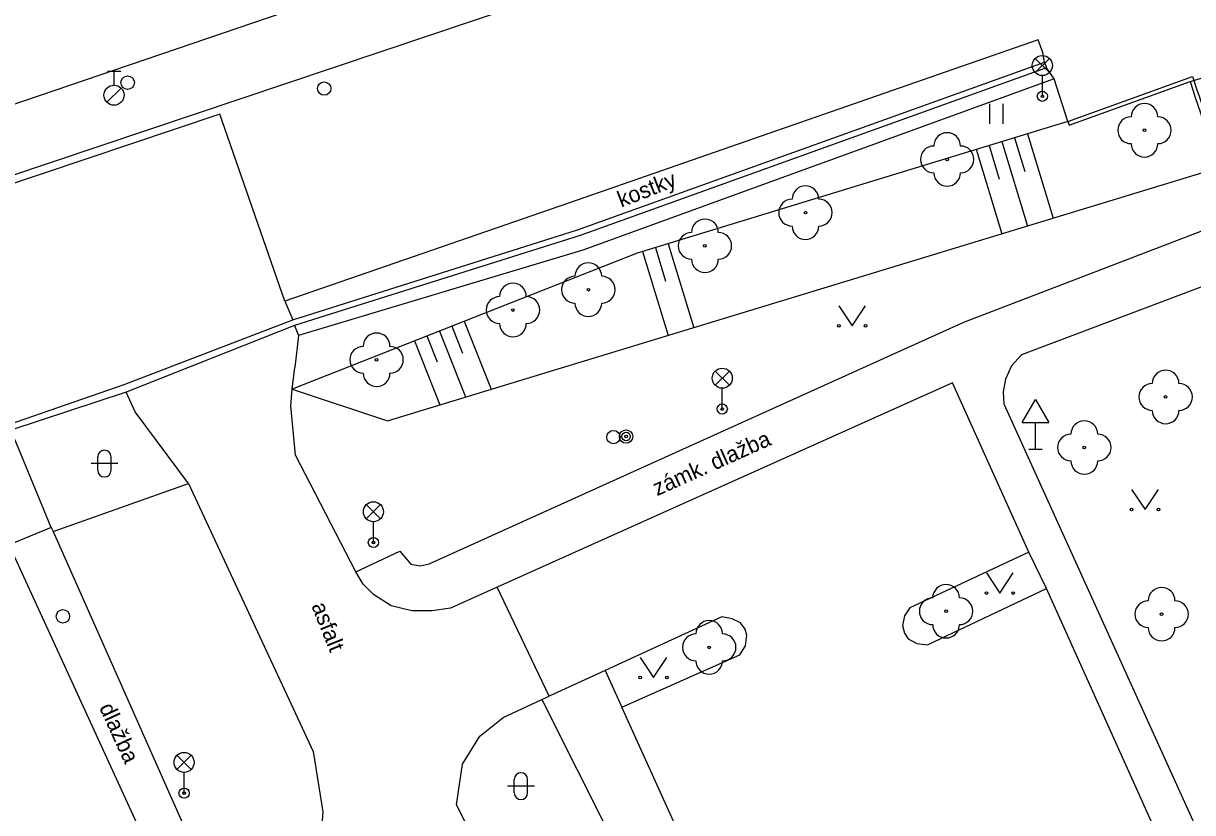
# Model space of a CAD drawing. Extents: x -493753 to -49290, y -1127285 to -112654.
# Drawn here: x -493196.99 to -493153.26, y -1126685.41 to -1126655.91 of the extents above; entities that cross this region are included whole.
import ezdxf

# ---------------------------------------------------------------- set-up
doc = ezdxf.new("R2010")
doc.units = 0
for name, color, linetype in [('Vrstva 10', 7, 'Continuous'), ('Vrstva 11', 7, 'Continuous'), ('Vrstva 14', 7, 'Continuous'), ('Vrstva 15', 7, 'Continuous'), ('Vrstva 22', 7, 'Continuous'), ('Vrstva 23', 7, 'Continuous'), ('Vrstva 25', 7, 'Continuous'), ('Vrstva 28', 7, 'Continuous'), ('Vrstva 33', 7, 'Continuous'), ('Vrstva 34', 7, 'Continuous'), ('Vrstva 36', 7, 'Continuous'), ('Vrstva 40', 7, 'Continuous'), ('Vrstva 7', 7, 'Continuous'), ('Vrstva 8', 7, 'Continuous'), ('Vrstva 9', 7, 'Continuous')]:
    doc.layers.add(name, color=color, linetype=linetype)

msp = doc.modelspace()

# ---------------------------------------------------------------- linework, layer by layer
at = {"layer": 'Vrstva 10'}
for p, q in [((-493157.88, -1126659.71), (-493153.35, -1126658.08)), ((-493181.81, -1126676.11), (-493161.82, -1126667.07)), ((-493162.24, -1126669.34), (-493179.27, -1126676.98)), ((-493184.56, -1126676.41), (-493182.91, -1126675.63)), ((-493182.91, -1126675.63), (-493182.5, -1126676.12)), ((-493159.38, -1126675.67), (-493163.84, -1126677.75)), ((-493182.5, -1126676.12), (-493182.15, -1126676.18)), ((-493182.15, -1126676.18), (-493181.81, -1126676.11)), ((-493163.18, -1126679.14), (-493158.72, -1126677.03)), ((-493164.04, -1126678.05), (-493164.11, -1126678.41)), ((-493163.84, -1126677.75), (-493164.04, -1126678.05)), ((-493170.87, -1126678.09), (-493175.23, -1126680.1)), ((-493170.48, -1126678.16), (-493170.87, -1126678.09)), ((-493170.17, -1126678.31), (-493170.48, -1126678.16)), ((-493170, -1126678.55), (-493170.17, -1126678.31)), ((-493164.11, -1126678.41), (-493164.04, -1126678.7)), ((-493169.93, -1126678.77), (-493170, -1126678.55)), ((-493169.98, -1126679.17), (-493169.93, -1126678.77)), ((-493164.04, -1126678.7), (-493163.9, -1126678.91)), ((-493163.9, -1126678.91), (-493163.58, -1126679.09)), ((-493170.2, -1126679.51), (-493169.98, -1126679.17)), ((-493163.58, -1126679.09), (-493163.18, -1126679.14)), ((-493174.61, -1126681.47), (-493170.2, -1126679.51))]:
    msp.add_line(p, q, dxfattribs=at)
for points in [[(-493112.94, -1126633.09), (-493140.21, -1126642.65), (-493146.57, -1126644.64), (-493150.94, -1126645.89), (-493157.69, -1126648.21), (-493160.43, -1126649.13), (-493160.67, -1126649.21), (-493174.89, -1126654.03), (-493197.62, -1126661.66)], [(-493161.18, -1126646.58), (-493172.94, -1126650.61), (-493198.72, -1126659.4)], [(-493158.72, -1126657.56), (-493176.16, -1126663.84), (-493186.85, -1126667.2), (-493193.15, -1126669.69)], [(-493157.93, -1126659.57), (-493158.44, -1126657.98), (-493158.72, -1126657.56)], [(-493153.35, -1126658.08), (-493153.25, -1126658.39), (-493153.16, -1126658.67), (-493153.06, -1126658.96), (-493152.97, -1126659.25), (-493152.88, -1126659.53), (-493152.79, -1126659.82), (-493152.69, -1126660.1), (-493152.6, -1126660.39), (-493152.51, -1126660.67), (-493152.42, -1126660.96), (-493152.3, -1126661.31)], [(-493157.93, -1126659.57), (-493157.88, -1126659.71)], [(-493161.82, -1126667.07), (-493152, -1126663.31), (-493152.3, -1126661.31)], [(-493147.17, -1126668.61), (-493148.78, -1126665.07), (-493149.85, -1126664.59), (-493159.66, -1126668.3), (-493160.04, -1126668.71), (-493160.26, -1126669.2), (-493160.35, -1126669.68), (-493160.32, -1126670.13), (-493151.92, -1126688.64), (-493151.32, -1126688.27)], [(-493186.85, -1126667.2), (-493186.7, -1126667.57), (-493186.84, -1126668.77)], [(-493186.81, -1126672.04), (-493186.99, -1126670.2), (-493186.94, -1126669.58), (-493186.84, -1126668.77)], [(-493159.38, -1126675.67), (-493162.24, -1126669.34)], [(-493193.15, -1126669.69), (-493197.46, -1126671.11), (-493204.71, -1126673.62), (-493211.55, -1126675.9), (-493220.15, -1126678.76)], [(-493190.81, -1126673.1), (-493192.81, -1126670.43), (-493193.15, -1126669.69)], [(-493195.95, -1126674.75), (-493197.23, -1126671.63), (-493197.46, -1126671.11)], [(-493184.56, -1126676.41), (-493186.81, -1126672.04)], [(-493195.95, -1126674.75), (-493195.88, -1126674.9), (-493187.78, -1126693.13)], [(-493192.75, -1126685.8), (-493197.52, -1126675.4)], [(-493158.72, -1126677.03), (-493159.38, -1126675.67)], [(-493179.27, -1126676.98), (-493181.02, -1126677.77), (-493181.7, -1126677.87), (-493182.46, -1126677.86), (-493183.24, -1126677.68), (-493183.89, -1126677.26), (-493184.28, -1126676.87), (-493184.56, -1126676.41)], [(-493154.64, -1126686.12), (-493158.72, -1126677.03)], [(-493175.23, -1126680.1), (-493177.33, -1126681.06)], [(-493178.16, -1126690.28), (-493180.79, -1126685.12), (-493180.57, -1126683.6), (-493179.92, -1126682.55), (-493179.04, -1126681.85), (-493177.6, -1126681.18), (-493177.33, -1126681.06)], [(-493167.39, -1126697.4), (-493169.2, -1126693.41), (-493169.36, -1126693.05), (-493169.53, -1126692.68), (-493169.69, -1126692.32), (-493169.86, -1126691.95), (-493174.61, -1126681.47)]]:
    msp.add_lwpolyline(points, dxfattribs=at)
at = {"layer": 'Vrstva 11'}
for p, q in [((-493158.8, -1126657.36), (-493158.72, -1126657.56)), ((-493187.21, -1126666.29), (-493189.64, -1126659.3)), ((-493187.21, -1126666.29), (-493186.91, -1126666.99)), ((-493195.95, -1126674.75), (-493197.52, -1126675.4))]:
    msp.add_line(p, q, dxfattribs=at)
for points in [[(-493158.8, -1126657.36), (-493158.86, -1126656.99), (-493159.04, -1126656.52), (-493176.6, -1126662.63), (-493187.21, -1126666.29)], [(-493242.2, -1126685.91), (-493220.22, -1126678.5), (-493211.64, -1126675.66), (-493204.82, -1126673.35), (-493197.53, -1126670.9), (-493193.22, -1126669.41), (-493186.91, -1126666.99), (-493176.26, -1126663.62), (-493158.8, -1126657.36)], [(-493153.35, -1126658.08), (-493153.21, -1126658.04), (-493150.67, -1126657.23), (-493150.53, -1126657.19)], [(-493189.64, -1126659.3), (-493209.67, -1126666.01), (-493225.48, -1126671.35), (-493259.89, -1126682.92), (-493292.6, -1126693.86), (-493334.36, -1126707.98), (-493386.3, -1126725.37), (-493427.21, -1126739.01), (-493434.14, -1126741.64), (-493465.58, -1126752.22), (-493499.11, -1126763.41), (-493496.32, -1126771.61)]]:
    msp.add_lwpolyline(points, dxfattribs=at)
at = {"layer": 'Vrstva 14'}
for points in [[(-493158.44, -1126657.98), (-493176.07, -1126664.38), (-493186.7, -1126667.57)], [(-493157.93, -1126659.57), (-493174.04, -1126664.49), (-493186.94, -1126669.58)], [(-493186.94, -1126669.58), (-493183.37, -1126670.76), (-493152.3, -1126661.31)]]:
    msp.add_lwpolyline(points, dxfattribs=at)
at = {"layer": 'Vrstva 15'}
for p, q in [((-493159.44, -1126660.03), (-493158.47, -1126663.19)), ((-493160.87, -1126660.47), (-493160.49, -1126661.73)), ((-493160.4, -1126660.32), (-493159.43, -1126663.48)), ((-493159.92, -1126660.18), (-493159.53, -1126661.44)), ((-493161.35, -1126660.61), (-493160.39, -1126663.77)), ((-493173.83, -1126664.43), (-493172.87, -1126667.57)), ((-493173.35, -1126664.28), (-493172.97, -1126665.54)), ((-493172.88, -1126664.14), (-493171.92, -1126667.28)), ((-493180.5, -1126667.04), (-493179.5, -1126669.58)), ((-493181.9, -1126667.59), (-493181.51, -1126668.56)), ((-493181.43, -1126667.41), (-493180.46, -1126669.87)), ((-493180.97, -1126667.22), (-493180.57, -1126668.23)), ((-493182.36, -1126667.77), (-493181.42, -1126670.17))]:
    msp.add_line(p, q, dxfattribs=at)
at = {"layer": 'Vrstva 22'}
for centre in [(-493155.06, -1126659.9), (-493162.44, -1126660.99), (-493167.74, -1126662.98), (-493171.5, -1126664.22), (-493175.86, -1126665.86), (-493178.68, -1126666.62), (-493183.78, -1126668.48), (-493154.27, -1126669.87), (-493157.31, -1126671.76), (-493162.48, -1126677.88), (-493154.42, -1126677.99), (-493171.34, -1126679.23)]:
    msp.add_circle(centre, 0.05, dxfattribs=at)
for centre, start, end in [((-493155.06, -1126659.4), 360, 180), ((-493155.56, -1126659.9), 90, 270), ((-493154.56, -1126659.9), 270, 90), ((-493162.44, -1126660.49), 360, 180), ((-493162.94, -1126660.99), 90, 270), ((-493161.94, -1126660.99), 270, 90), ((-493155.06, -1126660.4), 180, 0), ((-493162.44, -1126661.49), 180, 0), ((-493167.74, -1126662.48), 360, 180), ((-493168.24, -1126662.98), 90, 270), ((-493167.24, -1126662.98), 270, 90), ((-493171.5, -1126663.72), 0, 180), ((-493167.74, -1126663.48), 180, 0), ((-493172, -1126664.22), 90, 270), ((-493171, -1126664.22), 270, 90), ((-493175.86, -1126665.36), 360, 180), ((-493171.5, -1126664.72), 180, 0), ((-493176.36, -1126665.86), 90, 270), ((-493175.36, -1126665.86), 270, 90), ((-493178.68, -1126666.12), 360, 180), ((-493179.18, -1126666.62), 90, 270), ((-493178.18, -1126666.62), 270, 90), ((-493175.86, -1126666.36), 180, 0), ((-493178.68, -1126667.12), 180, 0), ((-493183.78, -1126667.98), 360, 180), ((-493184.28, -1126668.48), 90, 270), ((-493183.28, -1126668.48), 270, 90), ((-493154.27, -1126669.37), 0, 180), ((-493183.78, -1126668.98), 180, 0), ((-493154.77, -1126669.87), 90, 270), ((-493153.77, -1126669.87), 270, 90), ((-493154.27, -1126670.37), 180, 0), ((-493157.31, -1126671.26), 0, 180), ((-493157.81, -1126671.76), 90, 270), ((-493156.81, -1126671.76), 270, 90), ((-493157.31, -1126672.26), 180, 0), ((-493162.48, -1126677.38), 0, 180), ((-493154.42, -1126677.49), 0, 180), ((-493162.98, -1126677.88), 90, 270), ((-493161.98, -1126677.88), 270, 90), ((-493154.92, -1126677.99), 90, 270), ((-493153.92, -1126677.99), 270, 90), ((-493171.34, -1126678.73), 0, 180), ((-493162.48, -1126678.38), 180, 0), ((-493154.42, -1126678.49), 180, 0), ((-493171.84, -1126679.23), 90, 270), ((-493170.84, -1126679.23), 270, 90), ((-493171.34, -1126679.73), 180, 0)]:
    msp.add_arc(centre, 0.5, start, end, dxfattribs=at)
at = {"layer": 'Vrstva 23'}
msp.add_line((-493175.23, -1126680.1), (-493174.61, -1126681.47), dxfattribs=at)
at = {"layer": 'Vrstva 25'}
for radius in [0.25, 0.158, 0.05]:
    msp.add_circle((-493174.45, -1126671.35), radius, dxfattribs=at)
at = {"layer": 'Vrstva 28'}
for p, q in [((-493193.85, -1126657.69), (-493193.35, -1126657.69)), ((-493193.6, -1126658.215), (-493193.6, -1126657.69)), ((-493193.865, -1126658.855), (-493193.335, -1126658.325))]:
    msp.add_line(p, q, dxfattribs=at)
for centre, radius in [((-493193.09, -1126658.12), 0.25), ((-493193.6, -1126658.59), 0.375), ((-493185.74, -1126658.34), 0.25), ((-493174.92, -1126671.37), 0.25), ((-493195.51, -1126678.07), 0.25)]:
    msp.add_circle(centre, radius, dxfattribs=at)
at = {"layer": 'Vrstva 33'}
for p, q in [((-493159.145, -1126657.215), (-493158.615, -1126657.745)), ((-493159.145, -1126657.745), (-493158.615, -1126657.215)), ((-493158.88, -1126658.63), (-493158.88, -1126657.855)), ((-493171.115, -1126668.905), (-493170.585, -1126669.435)), ((-493171.115, -1126669.435), (-493170.585, -1126668.905)), ((-493170.85, -1126670.32), (-493170.85, -1126669.545)), ((-493184.165, -1126673.895), (-493183.635, -1126674.425)), ((-493184.165, -1126674.425), (-493183.635, -1126673.895)), ((-493183.9, -1126675.31), (-493183.9, -1126674.535)), ((-493191.245, -1126683.265), (-493190.715, -1126683.795)), ((-493191.245, -1126683.795), (-493190.715, -1126683.265)), ((-493190.98, -1126684.68), (-493190.98, -1126683.905))]:
    msp.add_line(p, q, dxfattribs=at)
for centre, radius in [((-493158.88, -1126657.48), 0.375), ((-493158.88, -1126658.63), 0.19), ((-493158.88, -1126658.63), 0.05), ((-493170.85, -1126669.17), 0.375), ((-493170.85, -1126670.32), 0.19), ((-493170.85, -1126670.32), 0.05), ((-493183.9, -1126674.16), 0.375), ((-493183.9, -1126675.31), 0.19), ((-493183.9, -1126675.31), 0.05), ((-493190.98, -1126683.53), 0.375), ((-493190.98, -1126684.68), 0.19), ((-493190.98, -1126684.68), 0.05)]:
    msp.add_circle(centre, radius, dxfattribs=at)
at = {"layer": 'Vrstva 34'}
for p, q in [((-493159.64, -1126670.82), (-493159.14, -1126669.97)), ((-493159.14, -1126669.97), (-493158.64, -1126670.82)), ((-493159.64, -1126670.82), (-493158.64, -1126670.82)), ((-493159.14, -1126671.82), (-493159.14, -1126670.82)), ((-493159.39, -1126671.82), (-493158.89, -1126671.82))]:
    msp.add_line(p, q, dxfattribs=at)
at = {"layer": 'Vrstva 36'}
for p, q in [((-493160.84, -1126659.66), (-493160.84, -1126658.91)), ((-493160.34, -1126659.66), (-493160.34, -1126658.91)), ((-493166.49, -1126666.46), (-493165.99, -1126667.21)), ((-493165.99, -1126667.21), (-493165.49, -1126666.46)), ((-493193.46, -1126672.36), (-493194.46, -1126672.36)), ((-493194.21, -1126672.61), (-493194.21, -1126672.11)), ((-493193.71, -1126672.61), (-493193.71, -1126672.11)), ((-493155.54, -1126673.33), (-493155.04, -1126674.08)), ((-493155.04, -1126674.08), (-493154.54, -1126673.33)), ((-493160.97, -1126676.45), (-493160.47, -1126677.2)), ((-493160.47, -1126677.2), (-493159.97, -1126676.45)), ((-493173.92, -1126679.61), (-493173.42, -1126680.36)), ((-493173.42, -1126680.36), (-493172.92, -1126679.61)), ((-493178.63, -1126684.67), (-493178.63, -1126684.17)), ((-493178.13, -1126684.67), (-493178.13, -1126684.17)), ((-493177.88, -1126684.42), (-493178.88, -1126684.42))]:
    msp.add_line(p, q, dxfattribs=at)
for centre in [(-493166.49, -1126667.21), (-493165.49, -1126667.21), (-493155.54, -1126674.08), (-493154.54, -1126674.08), (-493160.97, -1126677.2), (-493159.97, -1126677.2), (-493173.92, -1126680.36), (-493172.92, -1126680.36)]:
    msp.add_circle(centre, 0.05, dxfattribs=at)
for centre, start, end in [((-493193.959, -1126672.111), 0, 180), ((-493193.959, -1126672.611), 180, 0), ((-493178.38, -1126684.17), 0, 180), ((-493178.38, -1126684.67), 180, 0)]:
    msp.add_arc(centre, 0.25, start, end, dxfattribs=at)
at = {"layer": 'Vrstva 7'}
msp.add_line((-493177.6, -1126681.18), (-493173.97, -1126688.4), dxfattribs=at)
msp.add_lwpolyline([(-493195.88, -1126674.9), (-493190.81, -1126673.1), (-493186.15, -1126683.12), (-493185.79, -1126685.38), (-493185.9, -1126686.82), (-493187.01, -1126688.63), (-493187.88, -1126689.53), (-493188.83, -1126689.98), (-493188.05, -1126691.4)], dxfattribs=at)
at = {"layer": 'Vrstva 8'}
msp.add_lwpolyline([(-493177.33, -1126681.06), (-493179.27, -1126676.98)], dxfattribs=at)
at = {"layer": 'Vrstva 9'}
msp.add_lwpolyline([(-493157.93, -1126659.57), (-493153.26, -1126657.89), (-493153.21, -1126658.04), (-493153.11, -1126658.35), (-493153.02, -1126658.62), (-493152.92, -1126658.92), (-493152.83, -1126659.2), (-493152.74, -1126659.48), (-493152.65, -1126659.77), (-493152.55, -1126660.05), (-493152.46, -1126660.35), (-493152.37, -1126660.62), (-493152.27, -1126660.91), (-493152.16, -1126661.26)], dxfattribs=at)

# ---------------------------------------------------------------- texts
at = {"layer": 'Vrstva 40'}
for s, rotation, p in [('kostky', 21.3252, (-493174.63, -1126662.795)), ('zámk. dlažba', 24.162, (-493173.29, -1126673.583)), ('asfalt', 291.9584, (-493186.229, -1126677.674)), ('dlažba', 294.5837, (-493194.167, -1126681.474))]:
    msp.add_text(s, height=0.6, rotation=rotation, dxfattribs=at).set_placement(p)

doc.saveas('drawing.dxf')
